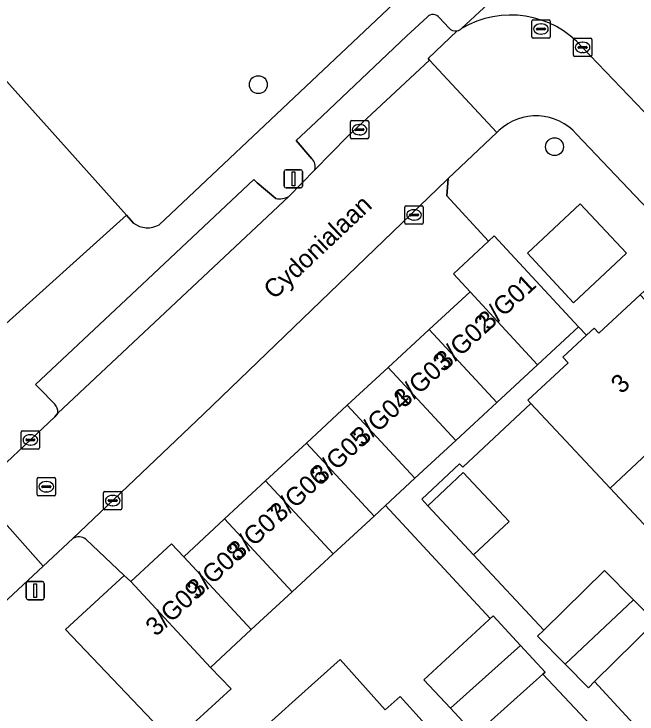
# Model space of a CAD drawing. Extents: x 162344 to 162869, y 381217 to 381818.
# Drawn here: x 162628.37 to 162662.36, y 381502.56 to 381540.77 of the extents above; entities that cross this region are included whole.
import ezdxf

# ---------------------------------------------------------------- set-up
doc = ezdxf.new("R2010")
doc.units = 0
for name, color, linetype in [('IMGEO_Boom', 7, 'Continuous'), ('IMGEO_Erf', 7, 'Continuous'), ('IMGEO_Groenvoorziening', 7, 'Continuous'), ('IMGEO_Kolk', 7, 'Continuous'), ('IMGEO_Lichtmast', 7, 'Continuous'), ('IMGEO_Openbare_ruimte_label', 7, 'Continuous'), ('IMGEO_Pand', 7, 'Continuous'), ('IMGEO_Pand_nummerreeks', 7, 'Continuous'), ('IMGEO_Parkeervlak_open', 7, 'Continuous'), ('IMGEO_Rijbaan_lokaal_gesloten', 7, 'Continuous'), ('IMGEO_Rijbaan_lokaal_open', 7, 'Continuous'), ('IMGEO_Rioolput', 7, 'Continuous'), ('IMGEO_Voetpad_open', 7, 'Continuous')]:
    doc.layers.add(name, color=color, linetype=linetype)

msp = doc.modelspace()

# ---------------------------------------------------------------- linework, layer by layer
at = {"layer": 'IMGEO_Boom'}
for centre in [(162641.7, 381536.917), (162657.861, 381533.53)]:
    msp.add_circle(centre, 0.489, dxfattribs=at)
at = {"layer": 'IMGEO_Erf'}
msp.add_lwpolyline([(162668.535, 381506.708), (162664.53, 381510.995), (162660.9, 381514.88), (162656.577, 381519.508), (162652.853, 381516.029), (162652.683, 381516.211), (162650.615, 381514.279), (162650.942, 381513.929), (162652.883, 381515.742), (162655.381, 381513.065), (162653.44, 381511.253), (162657.283, 381507.136), (162660.589, 381510.39), (162662.172, 381508.781), (162663.354, 381507.58), (162660.048, 381504.326), (162665.145, 381498.782), (162665.336, 381498.954), (162668.731, 381502.001), (162670.158, 381500.55), (162671.361, 381501.674), (162669.823, 381503.321), (162670.825, 381504.257)], close=True, dxfattribs=at)
for points in [[(162662.193, 381499.453), (162657.223, 381504.726), (162653.529, 381501.413), (162652.177, 381502.873), (162650.738, 381504.428), (162654.505, 381507.914), (162654.349, 381507.775), (162648.64, 381513.943), (162648.012, 381513.362), (162645.78, 381511.295), (162643.548, 381509.228), (162641.316, 381507.162), (162639.084, 381505.095), (162640.217, 381503.934), (162637.034, 381501.017)], [(162640.01, 381500), (162643.73, 381503.34), (162646.164, 381505.525), (162648.622, 381502.787), (162649.439, 381503.52), (162650.983, 381501.801)]]:
    msp.add_lwpolyline(points, dxfattribs=at)
at = {"layer": 'IMGEO_Groenvoorziening'}
for points in [[(162617.236, 381583.812), (162599.604, 381568.769), (162611.13, 381555.898), (162622.804, 381542.861), (162634.513, 381529.784), (162634.895, 381529.36)], [(162636.284, 381529.266), (162653.565, 381545.59)]]:
    msp.add_lwpolyline(points, dxfattribs=at)
msp.add_arc((162635.661, 381530.366), 1.265, 232.7323, 299.5246, dxfattribs=at)
at = {"layer": 'IMGEO_Kolk'}
for p, q in [((162658.967, 381539.451), (162659.819, 381539.451)), ((162658.892, 381538.525), (162658.892, 381539.377)), ((162659.38, 381539.231), (162659.405, 381539.231)), ((162659.893, 381539.377), (162659.893, 381538.525)), ((162659.151, 381538.945), (162659.151, 381538.957)), ((162659.589, 381538.908), (162659.191, 381538.908)), ((162659.194, 381538.994), (162659.592, 381538.994)), ((162659.403, 381538.671), (162659.378, 381538.671)), ((162659.635, 381538.957), (162659.635, 381538.945)), ((162659.819, 381538.451), (162658.967, 381538.451)), ((162646.722, 381534.031), (162646.722, 381534.883)), ((162646.797, 381534.957), (162647.649, 381534.957)), ((162647.723, 381534.883), (162647.723, 381534.031)), ((162646.981, 381534.451), (162646.981, 381534.463)), ((162647.024, 381534.5), (162647.422, 381534.5)), ((162647.21, 381534.737), (162647.235, 381534.737)), ((162647.465, 381534.463), (162647.465, 381534.451)), ((162647.419, 381534.414), (162647.021, 381534.414)), ((162647.233, 381534.177), (162647.208, 381534.177)), ((162647.649, 381533.957), (162646.797, 381533.957)), ((162649.77, 381530.305), (162650.622, 381530.305)), ((162649.695, 381529.379), (162649.695, 381530.231)), ((162650.183, 381530.085), (162650.208, 381530.085)), ((162650.696, 381530.231), (162650.696, 381529.379)), ((162649.954, 381529.799), (162649.954, 381529.811)), ((162650.392, 381529.762), (162649.994, 381529.762)), ((162649.997, 381529.848), (162650.395, 381529.848)), ((162650.206, 381529.525), (162650.181, 381529.525)), ((162650.438, 381529.811), (162650.438, 381529.799)), ((162650.622, 381529.305), (162649.77, 381529.305)), ((162628.837, 381518.022), (162629.689, 381518.022)), ((162628.762, 381517.096), (162628.762, 381517.948)), ((162629.25, 381517.802), (162629.275, 381517.802)), ((162629.763, 381517.948), (162629.763, 381517.096)), ((162629.021, 381517.516), (162629.021, 381517.528)), ((162629.459, 381517.479), (162629.061, 381517.479)), ((162629.064, 381517.565), (162629.462, 381517.565)), ((162629.505, 381517.528), (162629.505, 381517.516)), ((162629.689, 381517.022), (162628.837, 381517.022)), ((162629.273, 381517.242), (162629.248, 381517.242)), ((162633.255, 381513.783), (162633.255, 381514.635)), ((162633.33, 381514.709), (162634.182, 381514.709)), ((162634.256, 381514.635), (162634.256, 381513.783)), ((162633.514, 381514.203), (162633.514, 381514.215)), ((162633.557, 381514.252), (162633.955, 381514.252)), ((162633.743, 381514.489), (162633.768, 381514.489)), ((162633.998, 381514.215), (162633.998, 381514.203)), ((162633.952, 381514.166), (162633.554, 381514.166)), ((162633.766, 381513.929), (162633.741, 381513.929)), ((162634.182, 381513.709), (162633.33, 381513.709))]:
    msp.add_line(p, q, dxfattribs=at)
for points in [[(162658.967, 381539.451), (162659.819, 381539.451)], [(162658.892, 381538.525), (162658.892, 381539.377)], [(162659.893, 381539.377), (162659.893, 381538.525)], [(162659.819, 381538.451), (162658.967, 381538.451)], [(162646.722, 381534.031), (162646.722, 381534.883)], [(162646.797, 381534.957), (162647.649, 381534.957)], [(162647.723, 381534.883), (162647.723, 381534.031)], [(162647.649, 381533.957), (162646.797, 381533.957)], [(162649.77, 381530.305), (162650.622, 381530.305)], [(162649.695, 381529.379), (162649.695, 381530.231)], [(162650.696, 381530.231), (162650.696, 381529.379)], [(162650.622, 381529.305), (162649.77, 381529.305)], [(162628.837, 381518.022), (162629.689, 381518.022)], [(162628.762, 381517.096), (162628.762, 381517.948)], [(162629.763, 381517.948), (162629.763, 381517.096)], [(162629.689, 381517.022), (162628.837, 381517.022)], [(162633.255, 381513.783), (162633.255, 381514.635)], [(162633.33, 381514.709), (162634.182, 381514.709)], [(162634.256, 381514.635), (162634.256, 381513.783)], [(162634.182, 381513.709), (162633.33, 381513.709)]]:
    msp.add_lwpolyline(points, dxfattribs=at)
for centre, radius, start, end in [((162658.969, 381539.375), 0.0765, 91.552, 178.448), ((162658.969, 381539.375), 0.0765, 91.552, 178.448), ((162659.817, 381539.375), 0.0765, 1.552, 88.448), ((162659.817, 381539.375), 0.0765, 1.552, 88.448), ((162659.191, 381538.954), 0.0403, 85.8775, 175.7526), ((162659.188, 381538.944), 0.0366, 178.938, 274.7102), ((162659.592, 381538.951), 0.043, 264.8664, 352.4533), ((162659.596, 381538.956), 0.0386, 1.7309, 96.639), ((162658.969, 381538.527), 0.0765, 181.552, 268.448), ((162658.969, 381538.527), 0.0765, 181.552, 268.448), ((162659.817, 381538.527), 0.0765, 271.552, 358.448), ((162659.817, 381538.527), 0.0765, 271.552, 358.448), ((162646.799, 381534.881), 0.0765, 91.552, 178.448), ((162646.799, 381534.881), 0.0765, 91.552, 178.448), ((162647.647, 381534.881), 0.0765, 1.552, 88.448), ((162647.647, 381534.881), 0.0765, 1.552, 88.448), ((162647.021, 381534.46), 0.0403, 85.8775, 175.7526), ((162647.018, 381534.45), 0.0366, 178.938, 274.7102), ((162647.422, 381534.457), 0.043, 264.8664, 352.4533), ((162647.426, 381534.462), 0.0386, 1.7309, 96.639), ((162646.799, 381534.033), 0.0765, 181.552, 268.448), ((162646.799, 381534.033), 0.0765, 181.552, 268.448), ((162647.647, 381534.033), 0.0765, 271.552, 358.448), ((162647.647, 381534.033), 0.0765, 271.552, 358.448), ((162649.772, 381530.229), 0.0765, 91.552, 178.448), ((162649.772, 381530.229), 0.0765, 91.552, 178.448), ((162650.62, 381530.229), 0.0765, 1.552, 88.448), ((162650.62, 381530.229), 0.0765, 1.552, 88.448), ((162649.994, 381529.808), 0.0403, 85.8775, 175.7526), ((162649.991, 381529.798), 0.0366, 178.938, 274.7102), ((162650.395, 381529.805), 0.043, 264.8664, 352.4533), ((162650.399, 381529.81), 0.0386, 1.7309, 96.639), ((162649.772, 381529.381), 0.0765, 181.552, 268.448), ((162649.772, 381529.381), 0.0765, 181.552, 268.448), ((162650.62, 381529.381), 0.0765, 271.552, 358.448), ((162650.62, 381529.381), 0.0765, 271.552, 358.448), ((162628.839, 381517.946), 0.0765, 91.552, 178.448), ((162628.839, 381517.946), 0.0765, 91.552, 178.448), ((162629.687, 381517.946), 0.0765, 1.552, 88.448), ((162629.687, 381517.946), 0.0765, 1.552, 88.448), ((162629.061, 381517.525), 0.0403, 85.8775, 175.7526), ((162629.058, 381517.515), 0.0366, 178.938, 274.7102), ((162629.462, 381517.522), 0.043, 264.8664, 352.4533), ((162629.466, 381517.527), 0.0386, 1.7309, 96.639), ((162628.839, 381517.098), 0.0765, 181.552, 268.448), ((162628.839, 381517.098), 0.0765, 181.552, 268.448), ((162629.687, 381517.098), 0.0765, 271.552, 358.448), ((162629.687, 381517.098), 0.0765, 271.552, 358.448), ((162633.332, 381514.633), 0.0765, 91.552, 178.448), ((162633.332, 381514.633), 0.0765, 91.552, 178.448), ((162634.18, 381514.633), 0.0765, 1.552, 88.448), ((162634.18, 381514.633), 0.0765, 1.552, 88.448), ((162633.554, 381514.212), 0.0403, 85.8775, 175.7526), ((162633.551, 381514.202), 0.0366, 178.938, 274.7102), ((162633.955, 381514.209), 0.043, 264.8664, 352.4533), ((162633.959, 381514.214), 0.0386, 1.7309, 96.639), ((162633.332, 381513.785), 0.0765, 181.552, 268.448), ((162633.332, 381513.785), 0.0765, 181.552, 268.448), ((162634.18, 381513.785), 0.0765, 271.552, 358.448), ((162634.18, 381513.785), 0.0765, 271.552, 358.448)]:
    msp.add_arc(centre, radius, start, end, dxfattribs=at)
for centre, major_axis, ratio, start_param, end_param in [((162659.379, 381538.951), (-0.387, 0.002), 0.722429, 4.712389, 7.853982), ((162659.404, 381538.951), (-0.39, 0.002), 0.717154, 1.570796, 4.712389), ((162647.209, 381534.457), (-0.387, 0.002), 0.722429, 4.712389, 7.853982), ((162647.234, 381534.457), (-0.39, 0.002), 0.717154, 1.570796, 4.712389), ((162650.182, 381529.805), (-0.387, 0.002), 0.722429, 4.712389, 7.853982), ((162650.207, 381529.805), (-0.39, 0.002), 0.717154, 1.570796, 4.712389), ((162629.249, 381517.522), (-0.387, 0.002), 0.722429, 4.712389, 7.853982), ((162629.274, 381517.522), (-0.39, 0.002), 0.717154, 1.570796, 4.712389), ((162633.742, 381514.209), (-0.387, 0.002), 0.722429, 4.712389, 7.853982), ((162633.767, 381514.209), (-0.39, 0.002), 0.717154, 1.570796, 4.712389)]:
    msp.add_ellipse(centre, major_axis=major_axis, ratio=ratio, start_param=start_param, end_param=end_param, dxfattribs=at)
at = {"layer": 'IMGEO_Lichtmast'}
for p, q in [((162643.117, 381531.375), (162643.117, 381532.175)), ((162643.117, 381532.175), (162643.117, 381531.375)), ((162643.217, 381532.275), (162644.007, 381532.275)), ((162644.007, 381532.275), (162643.217, 381532.275)), ((162644.107, 381532.175), (162644.107, 381531.375)), ((162644.107, 381531.375), (162644.107, 381532.175)), ((162644.007, 381531.275), (162643.217, 381531.275)), ((162643.217, 381531.275), (162644.007, 381531.275)), ((162629.033, 381508.89), (162629.033, 381509.69)), ((162629.033, 381509.69), (162629.033, 381508.89)), ((162629.133, 381509.79), (162629.923, 381509.79)), ((162629.923, 381509.79), (162629.133, 381509.79)), ((162630.023, 381509.69), (162630.023, 381508.89)), ((162630.023, 381508.89), (162630.023, 381509.69)), ((162629.923, 381508.79), (162629.133, 381508.79)), ((162629.133, 381508.79), (162629.923, 381508.79))]:
    msp.add_line(p, q, dxfattribs=at)
for points in [[(162643.537, 381532.15), (162643.687, 381532.15), (162643.687, 381531.4), (162643.537, 381531.4), (162643.537, 381532.15)], [(162629.453, 381509.665), (162629.603, 381509.665), (162629.603, 381508.915), (162629.453, 381508.915), (162629.453, 381509.665)]]:
    msp.add_lwpolyline(points, dxfattribs=at)
for centre, start, end in [((162643.217, 381532.175), 90, 180), ((162643.217, 381532.175), 90, 180), ((162644.007, 381532.175), 0, 90), ((162644.007, 381532.175), 360, 90), ((162643.217, 381531.375), 180, 270), ((162643.217, 381531.375), 180, 270), ((162644.007, 381531.375), 270, 0), ((162644.007, 381531.375), 270, 0), ((162629.133, 381509.69), 90, 180), ((162629.133, 381509.69), 90, 180), ((162629.923, 381509.69), 0, 90), ((162629.923, 381509.69), 360, 90), ((162629.133, 381508.89), 180, 270), ((162629.133, 381508.89), 180, 270), ((162629.923, 381508.89), 270, 0), ((162629.923, 381508.89), 270, 0)]:
    msp.add_arc(centre, 0.1, start, end, dxfattribs=at)
at = {"layer": 'IMGEO_Pand'}
for points in [[(162622.804, 381542.861), (162615.668, 381536.471), (162618.584, 381533.214), (162624.47, 381526.64), (162627.377, 381523.394), (162634.513, 381529.784)], [(162655.483, 381527.679), (162654.576, 381528.659), (162654.259, 381528.366), (162652.344, 381526.592), (162653.251, 381525.612), (162656.94, 381521.628), (162659.172, 381523.695)], [(162651.019, 381523.546), (162654.708, 381519.562), (162656.94, 381521.628), (162653.251, 381525.612)], [(162662.529, 381525.448), (162660.281, 381523.348), (162660.022, 381523.625), (162659.611, 381523.241), (162658.32, 381522.034), (162658.598, 381521.737), (162656.407, 381519.69), (162656.577, 381519.508), (162660.9, 381514.88), (162667.029, 381520.631)], [(162651.019, 381523.546), (162648.787, 381521.479), (162652.476, 381517.495), (162654.708, 381519.562)], [(162650.244, 381515.428), (162652.476, 381517.495), (162648.787, 381521.479), (162646.555, 381519.412)], [(162667.029, 381520.631), (162660.9, 381514.88), (162664.53, 381510.995), (162666.926, 381513.243), (162666.476, 381513.723), (162668.442, 381515.568), (162669.168, 381514.795), (162671.61, 381517.086), (162669.901, 381518.916), (162669.223, 381518.282)], [(162646.555, 381519.412), (162644.323, 381517.346), (162648.012, 381513.362), (162648.64, 381513.943), (162650.244, 381515.428)], [(162645.78, 381511.295), (162648.012, 381513.362), (162644.323, 381517.346), (162642.091, 381515.279)], [(162650.942, 381513.929), (162653.44, 381511.253), (162655.381, 381513.065), (162652.883, 381515.742)], [(162645.78, 381511.295), (162642.091, 381515.279), (162639.859, 381513.212), (162643.548, 381509.228)], [(162639.859, 381513.212), (162637.627, 381511.145), (162641.316, 381507.162), (162643.548, 381509.228)], [(162637.627, 381511.145), (162636.97, 381511.855), (162634.738, 381509.788), (162639.084, 381505.095), (162641.316, 381507.162)], [(162662.172, 381508.781), (162660.589, 381510.39), (162657.283, 381507.136), (162656.941, 381506.8), (162658.439, 381505.278)], [(162663.354, 381507.58), (162662.172, 381508.781), (162658.439, 381505.278), (162659.707, 381503.99), (162660.048, 381504.326)], [(162655.996, 381506.303), (162654.505, 381507.914), (162650.738, 381504.428), (162652.177, 381502.873)], [(162657.223, 381504.726), (162657.35, 381504.84), (162655.996, 381506.303), (162652.177, 381502.873), (162653.529, 381501.413)], [(162647.996, 381499.985), (162648.427, 381499.506), (162648.977, 381500), (162650.166, 381501.068), (162650.983, 381501.801), (162649.439, 381503.52), (162648.622, 381502.787), (162646.164, 381505.525), (162643.73, 381503.34), (162640.01, 381500), (162639.728, 381499.747), (162644.05, 381494.933), (162646.678, 381497.293), (162645.927, 381498.128)]]:
    msp.add_lwpolyline(points, close=True, dxfattribs=at)
at = {"layer": 'IMGEO_Parkeervlak_open'}
for points in [[(162650.904, 381540.609), (162649.811, 381539.577), (162644.833, 381534.877), (162643.759, 381533.863), (162644.625, 381532.871)], [(162652.086, 381540.015), (162651.583, 381540.572)], [(162644.787, 381532.268), (162646.57, 381534.09), (162651.048, 381538.246), (162650.962, 381538.338), (162652.55, 381539.859)], [(162642.66, 381530.698), (162641.638, 381531.554), (162641.461, 381531.742), (162635.362, 381526.012), (162629.54, 381520.541), (162629.722, 381520.357), (162630.592, 381519.475)], [(162630.767, 381518.982), (162643.356, 381530.805)]]:
    msp.add_lwpolyline(points, dxfattribs=at)
msp.add_lwpolyline([(162639.084, 381505.095), (162634.738, 381509.788), (162634.385, 381510.12), (162631.179, 381507.177), (162637.034, 381501.017), (162640.217, 381503.934)], close=True, dxfattribs=at)
for centre, radius, start, end in [((162651.227, 381540.293), 0.452, 38.1156, 135.6462), ((162652.458, 381540.352), 0.502, 222.239, 280.595), ((162644.177, 381532.427), 0.631, 345.3647, 44.7109), ((162642.838, 381531.857), 1.173, 261.2709, 296.2091), ((162630.116, 381519.029), 0.653, 355.911, 43.1756)]:
    msp.add_arc(centre, radius, start, end, dxfattribs=at)
at = {"layer": 'IMGEO_Rijbaan_lokaal_gesloten'}
msp.add_lwpolyline([(162651.984, 381531.724), (162652.056, 381531.792), (162654.711, 381534.304), (162651.048, 381538.246), (162646.57, 381534.09), (162644.787, 381532.268), (162643.356, 381530.805), (162630.767, 381518.982), (162630.602, 381518.772), (162626.296, 381514.744), (162629.957, 381510.619), (162631.586, 381512.143), (162638.708, 381518.933)], close=True, dxfattribs=at)
at = {"layer": 'IMGEO_Rijbaan_lokaal_open'}
for points in [[(162652.55, 381539.859), (162650.962, 381538.338), (162651.048, 381538.246), (162654.711, 381534.304), (162654.844, 381534.43)], [(162659.068, 381534.221), (162664.374, 381528.635), (162666.924, 381531.087), (162659.393, 381538.951)]]:
    msp.add_lwpolyline(points, dxfattribs=at)
msp.add_lwpolyline([(162627.765, 381508.572), (162629.957, 381510.619), (162626.296, 381514.744), (162623.969, 381512.568)], close=True, dxfattribs=at)
for centre, radius, start, end in [((162655.472, 381535.486), 5.232, 41.4673, 120.854), ((162652.46, 381540.34), 0.489, 280.6394, 312.2988), ((162656.853, 381532.241), 2.971, 41.7926, 132.5422)]:
    msp.add_arc(centre, radius, start, end, dxfattribs=at)
at = {"layer": 'IMGEO_Rioolput'}
for p, q in [((162656.62, 381539.529), (162656.62, 381540.381)), ((162656.695, 381540.455), (162657.547, 381540.455)), ((162657.108, 381540.235), (162657.133, 381540.235)), ((162657.621, 381540.381), (162657.621, 381539.529)), ((162656.879, 381539.949), (162656.879, 381539.961)), ((162657.317, 381539.912), (162656.919, 381539.912)), ((162656.922, 381539.998), (162657.32, 381539.998)), ((162657.363, 381539.961), (162657.363, 381539.949)), ((162657.547, 381539.455), (162656.695, 381539.455)), ((162657.131, 381539.675), (162657.106, 381539.675)), ((162629.631, 381514.538), (162629.631, 381515.39)), ((162629.706, 381515.464), (162630.558, 381515.464)), ((162630.632, 381515.39), (162630.632, 381514.538)), ((162629.89, 381514.958), (162629.89, 381514.97)), ((162629.933, 381515.007), (162630.331, 381515.007)), ((162630.119, 381515.244), (162630.144, 381515.244)), ((162630.374, 381514.97), (162630.374, 381514.958)), ((162630.328, 381514.921), (162629.93, 381514.921)), ((162630.142, 381514.684), (162630.117, 381514.684)), ((162630.558, 381514.464), (162629.706, 381514.464))]:
    msp.add_line(p, q, dxfattribs=at)
for points in [[(162656.62, 381539.529), (162656.62, 381540.381)], [(162656.695, 381540.455), (162657.547, 381540.455)], [(162657.621, 381540.381), (162657.621, 381539.529)], [(162657.547, 381539.455), (162656.695, 381539.455)], [(162629.631, 381514.538), (162629.631, 381515.39)], [(162629.706, 381515.464), (162630.558, 381515.464)], [(162630.632, 381515.39), (162630.632, 381514.538)], [(162630.558, 381514.464), (162629.706, 381514.464)]]:
    msp.add_lwpolyline(points, dxfattribs=at)
for centre, radius, start, end in [((162656.697, 381540.379), 0.0765, 91.552, 178.448), ((162656.697, 381540.379), 0.0765, 91.552, 178.448), ((162657.545, 381540.379), 0.0765, 1.552, 88.448), ((162657.545, 381540.379), 0.0765, 1.552, 88.448), ((162656.919, 381539.958), 0.0403, 85.8775, 175.7526), ((162656.916, 381539.948), 0.0366, 178.938, 274.7102), ((162657.32, 381539.955), 0.043, 264.8664, 352.4533), ((162657.324, 381539.96), 0.0386, 1.7309, 96.639), ((162656.697, 381539.531), 0.0765, 181.552, 268.448), ((162656.697, 381539.531), 0.0765, 181.552, 268.448), ((162657.545, 381539.531), 0.0765, 271.552, 358.448), ((162657.545, 381539.531), 0.0765, 271.552, 358.448), ((162629.708, 381515.388), 0.0765, 91.552, 178.448), ((162629.708, 381515.388), 0.0765, 91.552, 178.448), ((162630.556, 381515.388), 0.0765, 1.552, 88.448), ((162630.556, 381515.388), 0.0765, 1.552, 88.448), ((162629.93, 381514.967), 0.0403, 85.8775, 175.7526), ((162629.927, 381514.957), 0.0366, 178.938, 274.7102), ((162630.331, 381514.964), 0.043, 264.8664, 352.4533), ((162630.335, 381514.969), 0.0386, 1.7309, 96.639), ((162629.708, 381514.54), 0.0765, 181.552, 268.448), ((162629.708, 381514.54), 0.0765, 181.552, 268.448), ((162630.556, 381514.54), 0.0765, 271.552, 358.448), ((162630.556, 381514.54), 0.0765, 271.552, 358.448)]:
    msp.add_arc(centre, radius, start, end, dxfattribs=at)
for centre, major_axis, ratio, start_param, end_param in [((162657.107, 381539.955), (-0.387, 0.002), 0.722429, 4.712389, 7.853982), ((162657.132, 381539.955), (-0.39, 0.002), 0.717154, 1.570796, 4.712389), ((162630.118, 381514.964), (-0.387, 0.002), 0.722429, 4.712389, 7.853982), ((162630.143, 381514.964), (-0.39, 0.002), 0.717154, 1.570796, 4.712389)]:
    msp.add_ellipse(centre, major_axis=major_axis, ratio=ratio, start_param=start_param, end_param=end_param, dxfattribs=at)
at = {"layer": 'IMGEO_Voetpad_open'}
for points in [[(162652.789, 381539.978), (162658.834, 381545.613), (162660.899, 381547.426), (162661.644, 381548.08), (162663.871, 381550.035), (162680.903, 381566.354), (162690.864, 381575.813), (162691.765, 381574.889), (162694.262, 381577.583), (162690.713, 381581.029), (162689.987, 381580.301), (162684.949, 381575.398), (162684.056, 381574.498), (162666.149, 381557.432), (162666.382, 381557.182), (162659.249, 381550.521), (162658.64, 381550.091), (162653.565, 381545.59), (162636.284, 381529.266)], [(162670.77, 381532.927), (162665.411, 381538.603), (162658.834, 381545.613), (162652.789, 381539.978)], [(162644.833, 381534.877), (162649.811, 381539.577), (162650.904, 381540.609)], [(162651.583, 381540.572), (162652.086, 381540.015)], [(162659.393, 381538.951), (162666.924, 381531.087), (162667.188, 381530.811)], [(162644.625, 381532.871), (162643.759, 381533.863), (162644.833, 381534.877)], [(162654.844, 381534.43), (162654.711, 381534.304), (162652.056, 381531.792), (162651.989, 381530.842), (162654.259, 381528.366), (162654.576, 381528.659), (162655.483, 381527.679), (162659.172, 381523.695), (162659.611, 381523.241), (162660.022, 381523.625), (162660.281, 381523.348), (162662.529, 381525.448), (162663.252, 381526.102), (162669.901, 381518.916), (162671.61, 381517.086), (162672.671, 381515.951), (162679.971, 381508.386), (162685.428, 381502.434), (162687.331, 381500.397)], [(162665.642, 381527.325), (162664.374, 381528.635), (162659.068, 381534.221)], [(162643.356, 381530.805), (162644.787, 381532.268)], [(162648.787, 381521.479), (162651.019, 381523.546), (162653.251, 381525.612), (162652.344, 381526.592), (162654.259, 381528.366), (162651.989, 381530.842), (162652.056, 381531.792), (162651.984, 381531.724), (162638.708, 381518.933), (162631.586, 381512.143)], [(162630.592, 381519.475), (162629.722, 381520.357), (162629.54, 381520.541), (162635.362, 381526.012), (162641.461, 381531.742), (162641.638, 381531.554), (162642.66, 381530.698)], [(162634.895, 381529.36), (162634.513, 381529.784), (162627.377, 381523.394), (162626.697, 381522.735), (162623.904, 381520.095)], [(162665.145, 381498.782), (162660.048, 381504.326), (162659.707, 381503.99), (162658.439, 381505.278), (162656.941, 381506.8), (162657.283, 381507.136), (162653.44, 381511.253), (162650.942, 381513.929), (162650.615, 381514.279), (162652.683, 381516.211), (162652.853, 381516.029), (162656.577, 381519.508), (162656.407, 381519.69), (162658.598, 381521.737), (162658.32, 381522.034), (162659.611, 381523.241), (162659.172, 381523.695), (162656.94, 381521.628), (162654.708, 381519.562), (162652.476, 381517.495), (162650.244, 381515.428), (162648.64, 381513.943), (162654.349, 381507.775), (162654.505, 381507.914), (162655.996, 381506.303), (162657.35, 381504.84), (162657.223, 381504.726), (162662.193, 381499.453)], [(162632.282, 381512.098), (162634.385, 381510.12), (162634.738, 381509.788), (162636.97, 381511.855), (162637.627, 381511.145), (162639.859, 381513.212), (162642.091, 381515.279), (162644.323, 381517.346), (162646.555, 381519.412), (162648.787, 381521.479)], [(162623.562, 381512.202), (162623.969, 381512.568), (162626.296, 381514.744), (162630.602, 381518.772), (162630.767, 381518.982)], [(162631.586, 381512.143), (162629.957, 381510.619), (162627.765, 381508.572), (162625.383, 381506.346), (162625.724, 381505.981), (162625.443, 381505.714), (162626.74, 381504.271), (162626.215, 381503.718), (162629.428, 381500), (162632.112, 381496.894), (162632.206, 381496.785)], [(162635.433, 381499.549), (162635.925, 381500), (162637.034, 381501.017), (162631.179, 381507.177), (162634.385, 381510.12), (162632.282, 381512.098)]]:
    msp.add_lwpolyline(points, dxfattribs=at)
for points in [[(162658.897, 381525.011), (162661.785, 381527.709), (162659.266, 381530.406), (162656.38, 381527.709)], [(162658.897, 381525.011), (162656.38, 381527.709), (162659.266, 381530.406), (162661.785, 381527.709)]]:
    msp.add_lwpolyline(points, close=True, dxfattribs=at)
for centre, radius, start, end in [((162651.227, 381540.293), 0.452, 38.1156, 135.6462), ((162655.472, 381535.486), 5.232, 41.4673, 120.854), ((162652.458, 381540.352), 0.502, 222.239, 280.595), ((162652.46, 381540.34), 0.489, 280.6394, 312.2988), ((162656.853, 381532.241), 2.971, 41.7926, 132.5422), ((162644.177, 381532.427), 0.631, 345.3647, 44.7109), ((162642.838, 381531.857), 1.173, 261.2709, 296.2091), ((162635.661, 381530.366), 1.265, 232.7323, 299.5246), ((162630.116, 381519.029), 0.653, 355.911, 43.1756), ((162631.899, 381511.577), 0.647, 53.6725, 118.9289), ((162631.899, 381511.577), 0.647, 53.6725, 118.9289)]:
    msp.add_arc(centre, radius, start, end, dxfattribs=at)

# ---------------------------------------------------------------- texts
at = {"layer": 'IMGEO_Openbare_ruimte_label'}
msp.add_text('Cydonialaan', height=1, rotation=43.2569, dxfattribs=at).set_placement((162642.562, 381525.147))
at = {"layer": 'IMGEO_Pand_nummerreeks'}
for s, rotation, p in [('3/G01', 42.6338, (162654.253, 381523.449)), ('3/G02', 42.6315, (162651.91, 381521.292)), ('3/G03', 42.6315, (162649.658, 381519.219)), ('3', 43.2469, (162661.515, 381519.991)), ('3/G04', 42.6315, (162647.402, 381517.142)), ('3/G05', 42.6338, (162645.145, 381515.065)), ('3/G06', 42.6315, (162642.888, 381512.987)), ('3/G07', 42.6315, (162640.632, 381510.91)), ('3/G08', 42.6338, (162638.377, 381508.835)), ('3/G09', 42.6338, (162636.116, 381506.753))]:
    msp.add_text(s, height=1, rotation=rotation, dxfattribs=at).set_placement(p)

doc.saveas('drawing.dxf')
